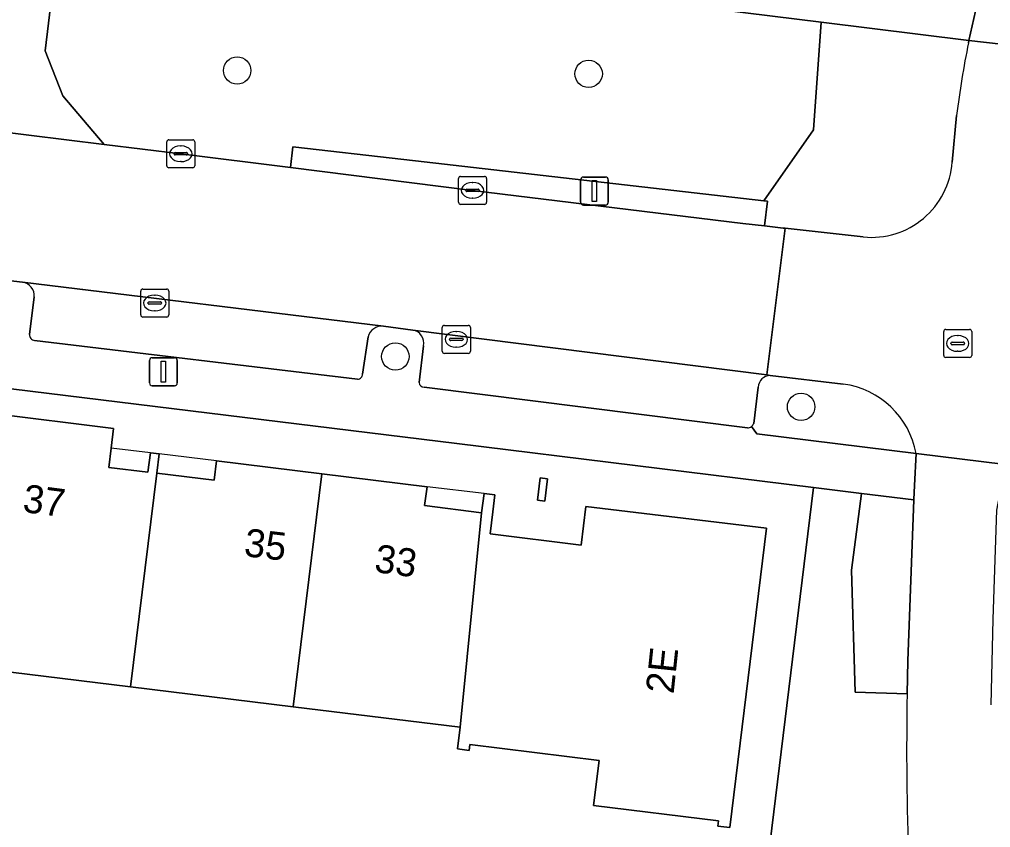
# Model space of a CAD drawing. Extents: x 161692 to 162379, y 380760 to 381678.
# Drawn here: x 162106.21 to 162140.85, y 381510.85 to 381539.7 of the extents above; entities that cross this region are included whole.
import ezdxf

# ---------------------------------------------------------------- set-up
doc = ezdxf.new("R2010")
doc.units = 0
for name, color, linetype in [('IMGEO_Boom', 7, 'Continuous'), ('IMGEO_Erf', 7, 'Continuous'), ('IMGEO_Groenvoorziening', 7, 'Continuous'), ('IMGEO_Kolk', 7, 'Continuous'), ('IMGEO_Lichtmast', 7, 'Continuous'), ('IMGEO_Muur', 7, 'Continuous'), ('IMGEO_Pand', 7, 'Continuous'), ('IMGEO_Pand_nummerreeks', 7, 'Continuous'), ('IMGEO_Pand_overbouw', 7, 'Continuous'), ('IMGEO_Parkeervlak_open', 7, 'Continuous'), ('IMGEO_Rijbaan_lokaal_open', 7, 'Continuous'), ('IMGEO_Rioolput', 7, 'Continuous'), ('IMGEO_Voetpad_open', 7, 'Continuous')]:
    doc.layers.add(name, color=color, linetype=linetype)

msp = doc.modelspace()

# ---------------------------------------------------------------- linework, layer by layer
at = {"layer": 'IMGEO_Boom'}
for centre in [(162113.972, 381537.881), (162126.513, 381537.761), (162119.617, 381527.67), (162134.092, 381525.873)]:
    msp.add_circle(centre, 0.489, dxfattribs=at)
at = {"layer": 'IMGEO_Erf'}
for points in [[(162134.534, 381522.993), (162121.812, 381524.568), (162005.061, 381538.886), (162002.066, 381514.499), (162001.603, 381510.725), (161998.605, 381486.311), (162116.422, 381471.873), (162120.422, 381471.33), (162128.114, 381470.452)], [(162124.782, 381523.331), (162125.05, 381523.298), (162124.952, 381522.504), (162124.684, 381522.537)]]:
    msp.add_lwpolyline(points, close=True, dxfattribs=at)
msp.add_lwpolyline([(162105.158, 381525.648), (162109.564, 381525.104), (162109.479, 381524.401), (162109.394, 381523.708), (162110.791, 381523.539), (162110.879, 381524.232), (162111.186, 381524.192), (162111.111, 381523.5), (162113.148, 381523.252), (162113.234, 381523.947), (162116.995, 381523.483), (162120.756, 381523.019), (162120.663, 381522.348), (162122.694, 381522.084), (162122.787, 381522.778), (162123.165, 381522.727), (162123.092, 381522.128), (162122.996, 381521.339), (162126.246, 381520.93), (162126.416, 381522.319), (162132.857, 381521.536), (162131.551, 381510.859), (162131.126, 381510.903), (162131.141, 381511.089), (162126.692, 381511.634), (162126.89, 381513.25), (162122.274, 381513.817), (162122.249, 381513.608), (162121.832, 381513.66), (162121.927, 381514.434), (162115.969, 381515.165), (162110.171, 381515.877), (162104.045, 381516.63)], dxfattribs=at)
at = {"layer": 'IMGEO_Groenvoorziening'}
for points in [[(162108.096, 381542.918), (162106.181, 381543.155), (162105.188, 381535.732), (162109.229, 381535.239), (162107.758, 381536.969), (162107.124, 381538.58), (162107.365, 381540.566)], [(162108.096, 381542.918), (162107.365, 381540.566), (162107.124, 381538.58), (162107.758, 381536.969), (162109.229, 381535.239), (162111.963, 381534.906), (162115.878, 381534.414), (162115.957, 381535.15), (162119.924, 381534.696), (162132.759, 381533.226), (162134.537, 381535.764), (162134.813, 381539.608)], [(162115.878, 381534.414), (162122.371, 381533.599), (162132.016, 381532.418), (162132.792, 381532.33), (162132.893, 381533.211), (162132.759, 381533.226), (162119.924, 381534.696), (162115.957, 381535.15)], [(162138.119, 381522.549), (162136.253, 381522.78), (162135.896, 381520.042), (162136.028, 381515.685), (162137.878, 381515.625), (162137.906, 381516.809)]]:
    msp.add_lwpolyline(points, close=True, dxfattribs=at)
for points in [[(162140.083, 381538.951), (162134.813, 381539.608), (162134.537, 381535.764), (162132.759, 381533.226), (162132.893, 381533.211), (162132.792, 381532.33), (162133.449, 381532.255), (162133.522, 381532.247), (162136.312, 381531.935)], [(162140.064, 381538.867), (162140.083, 381538.951)], [(162139.485, 381534.603), (162139.642, 381536.277)], [(162135.598, 381526.686), (162132.99, 381526.996)], [(162132.565, 381526.578), (162132.403, 381525.278)], [(162132.328, 381525.173), (162132.513, 381524.912), (162138.195, 381524.209)], [(162137.878, 381515.625), (162136.028, 381515.685), (162135.896, 381520.042), (162136.253, 381522.78), (162134.534, 381522.993), (162128.114, 381470.452), (162136.098, 381469.54), (162136.132, 381469.679), (162137.098, 381473.976), (162137.54, 381476.058), (162137.862, 381477.735), (162135.872, 381478.037), (162136.615, 381481.958), (162137.038, 381486.816), (162137.151, 381491.712), (162136.854, 381497.27), (162136.256, 381505.455)]]:
    msp.add_lwpolyline(points, dxfattribs=at)
for centre, radius, start, end in [((162172.796, 381532.205), 33.403, 168.4947, 172.9971), ((162136.597, 381534.817), 2.896, 264.3496, 355.7677), ((162133.009, 381526.551), 0.445, 92.5003, 176.5482), ((162135.186, 381523.654), 3.059, 10.4437, 82.2658), ((162132.154, 381525.376), 0.267, 310.4919, 338.4328), ((162246.064, 381513.632), 108.205, 178.94447, 182.13852)]:
    msp.add_arc(centre, radius, start, end, dxfattribs=at)
at = {"layer": 'IMGEO_Kolk'}
for p, q in [((162111.462, 381534.48), (162111.462, 381535.332)), ((162111.537, 381535.406), (162112.389, 381535.406)), ((162111.95, 381535.186), (162111.975, 381535.186)), ((162112.463, 381535.332), (162112.463, 381534.48)), ((162111.721, 381534.9), (162111.721, 381534.912)), ((162112.159, 381534.863), (162111.761, 381534.863)), ((162111.764, 381534.949), (162112.162, 381534.949)), ((162112.205, 381534.912), (162112.205, 381534.9)), ((162111.973, 381534.626), (162111.948, 381534.626)), ((162112.389, 381534.406), (162111.537, 381534.406)), ((162121.945, 381534.099), (162122.797, 381534.099)), ((162121.87, 381533.173), (162121.87, 381534.025)), ((162122.358, 381533.879), (162122.383, 381533.879)), ((162122.871, 381534.025), (162122.871, 381533.173)), ((162122.129, 381533.593), (162122.129, 381533.605)), ((162122.567, 381533.556), (162122.169, 381533.556)), ((162122.172, 381533.642), (162122.57, 381533.642)), ((162122.613, 381533.605), (162122.613, 381533.593)), ((162122.797, 381533.099), (162121.945, 381533.099)), ((162122.381, 381533.319), (162122.356, 381533.319)), ((162110.533, 381529.152), (162110.533, 381530.004)), ((162110.608, 381530.078), (162111.46, 381530.078)), ((162111.534, 381530.004), (162111.534, 381529.152)), ((162110.835, 381529.621), (162111.233, 381529.621)), ((162111.021, 381529.858), (162111.046, 381529.858)), ((162110.792, 381529.572), (162110.792, 381529.584)), ((162111.23, 381529.535), (162110.832, 381529.535)), ((162111.044, 381529.298), (162111.019, 381529.298)), ((162111.276, 381529.584), (162111.276, 381529.572)), ((162111.46, 381529.078), (162110.608, 381529.078)), ((162121.292, 381527.854), (162121.292, 381528.706)), ((162121.367, 381528.78), (162122.219, 381528.78)), ((162121.78, 381528.56), (162121.805, 381528.56)), ((162122.293, 381528.706), (162122.293, 381527.854)), ((162121.551, 381528.274), (162121.551, 381528.286)), ((162121.989, 381528.237), (162121.591, 381528.237)), ((162121.594, 381528.323), (162121.992, 381528.323)), ((162122.035, 381528.286), (162122.035, 381528.274)), ((162121.803, 381528), (162121.778, 381528)), ((162122.219, 381527.78), (162121.367, 381527.78))]:
    msp.add_line(p, q, dxfattribs=at)
for points in [[(162111.462, 381534.48), (162111.462, 381535.332)], [(162111.537, 381535.406), (162112.389, 381535.406)], [(162112.463, 381535.332), (162112.463, 381534.48)], [(162112.389, 381534.406), (162111.537, 381534.406)], [(162121.945, 381534.099), (162122.797, 381534.099)], [(162121.87, 381533.173), (162121.87, 381534.025)], [(162122.871, 381534.025), (162122.871, 381533.173)], [(162122.797, 381533.099), (162121.945, 381533.099)], [(162110.533, 381529.152), (162110.533, 381530.004)], [(162110.608, 381530.078), (162111.46, 381530.078)], [(162111.534, 381530.004), (162111.534, 381529.152)], [(162111.46, 381529.078), (162110.608, 381529.078)], [(162121.292, 381527.854), (162121.292, 381528.706)], [(162121.367, 381528.78), (162122.219, 381528.78)], [(162122.293, 381528.706), (162122.293, 381527.854)], [(162122.219, 381527.78), (162121.367, 381527.78)]]:
    msp.add_lwpolyline(points, dxfattribs=at)
for centre, radius, start, end in [((162111.539, 381535.33), 0.0765, 91.552, 178.448), ((162111.539, 381535.33), 0.0765, 91.552, 178.448), ((162112.387, 381535.33), 0.0765, 1.552, 88.448), ((162112.387, 381535.33), 0.0765, 1.552, 88.448), ((162111.761, 381534.909), 0.0403, 85.8775, 175.7526), ((162111.758, 381534.899), 0.0366, 178.938, 274.7102), ((162112.162, 381534.906), 0.043, 264.8664, 352.4533), ((162112.166, 381534.911), 0.0386, 1.7309, 96.639), ((162111.539, 381534.482), 0.0765, 181.552, 268.448), ((162111.539, 381534.482), 0.0765, 181.552, 268.448), ((162112.387, 381534.482), 0.0765, 271.552, 358.448), ((162112.387, 381534.482), 0.0765, 271.552, 358.448), ((162121.947, 381534.023), 0.0765, 91.552, 178.448), ((162121.947, 381534.023), 0.0765, 91.552, 178.448), ((162122.795, 381534.023), 0.0765, 1.552, 88.448), ((162122.795, 381534.023), 0.0765, 1.552, 88.448), ((162122.169, 381533.602), 0.0403, 85.8775, 175.7526), ((162122.166, 381533.592), 0.0366, 178.938, 274.7102), ((162122.57, 381533.599), 0.043, 264.8664, 352.4533), ((162122.574, 381533.604), 0.0386, 1.7309, 96.639), ((162121.947, 381533.175), 0.0765, 181.552, 268.448), ((162121.947, 381533.175), 0.0765, 181.552, 268.448), ((162122.795, 381533.175), 0.0765, 271.552, 358.448), ((162122.795, 381533.175), 0.0765, 271.552, 358.448), ((162110.61, 381530.002), 0.0765, 91.552, 178.448), ((162110.61, 381530.002), 0.0765, 91.552, 178.448), ((162111.458, 381530.002), 0.0765, 1.552, 88.448), ((162111.458, 381530.002), 0.0765, 1.552, 88.448), ((162110.832, 381529.581), 0.0403, 85.8775, 175.7526), ((162111.237, 381529.583), 0.0386, 1.7309, 96.639), ((162110.829, 381529.571), 0.0366, 178.938, 274.7102), ((162111.233, 381529.578), 0.043, 264.8664, 352.4533), ((162110.61, 381529.154), 0.0765, 181.552, 268.448), ((162110.61, 381529.154), 0.0765, 181.552, 268.448), ((162111.458, 381529.154), 0.0765, 271.552, 358.448), ((162111.458, 381529.154), 0.0765, 271.552, 358.448), ((162121.369, 381528.704), 0.0765, 91.552, 178.448), ((162121.369, 381528.704), 0.0765, 91.552, 178.448), ((162122.217, 381528.704), 0.0765, 1.552, 88.448), ((162122.217, 381528.704), 0.0765, 1.552, 88.448), ((162121.591, 381528.283), 0.0403, 85.8775, 175.7526), ((162121.588, 381528.273), 0.0366, 178.938, 274.7102), ((162121.992, 381528.28), 0.043, 264.8664, 352.4533), ((162121.996, 381528.285), 0.0386, 1.7309, 96.639), ((162121.369, 381527.856), 0.0765, 181.552, 268.448), ((162121.369, 381527.856), 0.0765, 181.552, 268.448), ((162122.217, 381527.856), 0.0765, 271.552, 358.448), ((162122.217, 381527.856), 0.0765, 271.552, 358.448)]:
    msp.add_arc(centre, radius, start, end, dxfattribs=at)
for centre, major_axis, ratio, start_param, end_param in [((162111.949, 381534.906), (-0.387, 0.002), 0.722429, 4.712389, 7.853982), ((162111.974, 381534.906), (-0.39, 0.002), 0.717154, 1.570796, 4.712389), ((162122.357, 381533.599), (-0.387, 0.002), 0.722429, 4.712389, 7.853982), ((162122.382, 381533.599), (-0.39, 0.002), 0.717154, 1.570796, 4.712389), ((162111.02, 381529.578), (-0.387, 0.002), 0.722429, 4.712389, 7.853982), ((162111.045, 381529.578), (-0.39, 0.002), 0.717154, 1.570796, 4.712389), ((162121.779, 381528.28), (-0.387, 0.002), 0.722429, 4.712389, 7.853982), ((162121.804, 381528.28), (-0.39, 0.002), 0.717154, 1.570796, 4.712389)]:
    msp.add_ellipse(centre, major_axis=major_axis, ratio=ratio, start_param=start_param, end_param=end_param, dxfattribs=at)
at = {"layer": 'IMGEO_Lichtmast'}
for p, q in [((162126.224, 381533.176), (162126.224, 381533.976)), ((162126.224, 381533.976), (162126.224, 381533.176)), ((162126.324, 381534.076), (162127.114, 381534.076)), ((162127.114, 381534.076), (162126.324, 381534.076)), ((162127.214, 381533.976), (162127.214, 381533.176)), ((162127.214, 381533.176), (162127.214, 381533.976)), ((162127.114, 381533.076), (162126.324, 381533.076)), ((162126.324, 381533.076), (162127.114, 381533.076)), ((162110.846, 381526.724), (162110.846, 381527.524)), ((162110.846, 381527.524), (162110.846, 381526.724)), ((162110.946, 381527.624), (162111.736, 381527.624)), ((162111.736, 381527.624), (162110.946, 381527.624)), ((162111.836, 381527.524), (162111.836, 381526.724)), ((162111.836, 381526.724), (162111.836, 381527.524)), ((162111.736, 381526.624), (162110.946, 381526.624)), ((162110.946, 381526.624), (162111.736, 381526.624))]:
    msp.add_line(p, q, dxfattribs=at)
for points in [[(162126.644, 381533.951), (162126.794, 381533.951), (162126.794, 381533.201), (162126.644, 381533.201), (162126.644, 381533.951)], [(162111.266, 381527.499), (162111.416, 381527.499), (162111.416, 381526.749), (162111.266, 381526.749), (162111.266, 381527.499)]]:
    msp.add_lwpolyline(points, dxfattribs=at)
for centre, start, end in [((162126.324, 381533.976), 90, 180), ((162126.324, 381533.976), 90, 180), ((162127.114, 381533.976), 0, 90), ((162127.114, 381533.976), 360, 90), ((162126.324, 381533.176), 180, 270), ((162126.324, 381533.176), 180, 270), ((162127.114, 381533.176), 270, 0), ((162127.114, 381533.176), 270, 0), ((162110.946, 381527.524), 90, 180), ((162110.946, 381527.524), 90, 180), ((162111.736, 381527.524), 0, 90), ((162111.736, 381527.524), 360, 90), ((162110.946, 381526.724), 180, 270), ((162110.946, 381526.724), 180, 270), ((162111.736, 381526.724), 270, 0), ((162111.736, 381526.724), 270, 0)]:
    msp.add_arc(centre, 0.1, start, end, dxfattribs=at)
at = {"layer": 'IMGEO_Muur'}
msp.add_lwpolyline([(162124.782, 381523.331), (162124.684, 381522.537), (162124.952, 381522.504), (162125.05, 381523.298)], close=True, dxfattribs=at)
at = {"layer": 'IMGEO_Pand'}
for points in [[(162111.111, 381523.5), (162111.186, 381524.192), (162110.879, 381524.232), (162110.791, 381523.539), (162109.394, 381523.708), (162109.479, 381524.401), (162109.564, 381525.104), (162105.158, 381525.648), (162104.045, 381516.63), (162110.171, 381515.877)], [(162116.995, 381523.483), (162113.234, 381523.947), (162113.148, 381523.252), (162111.111, 381523.5), (162110.171, 381515.877), (162115.969, 381515.165)], [(162122.694, 381522.084), (162120.663, 381522.348), (162120.756, 381523.019), (162116.995, 381523.483), (162115.969, 381515.165), (162121.927, 381514.434)], [(162122.694, 381522.084), (162121.927, 381514.434), (162121.832, 381513.66), (162122.249, 381513.608), (162122.274, 381513.817), (162126.89, 381513.25), (162126.692, 381511.634), (162131.141, 381511.089), (162131.126, 381510.903), (162131.551, 381510.859), (162132.857, 381521.536), (162126.416, 381522.319), (162126.246, 381520.93), (162122.996, 381521.339), (162123.092, 381522.128), (162123.165, 381522.727), (162122.787, 381522.778)]]:
    msp.add_lwpolyline(points, close=True, dxfattribs=at)
at = {"layer": 'IMGEO_Pand_overbouw'}
for points in [[(162110.879, 381524.232), (162109.479, 381524.401), (162109.394, 381523.708), (162110.791, 381523.539)], [(162113.234, 381523.947), (162111.186, 381524.192), (162111.111, 381523.5), (162113.148, 381523.252)], [(162122.787, 381522.778), (162120.756, 381523.019), (162120.663, 381522.348), (162122.694, 381522.084)]]:
    msp.add_lwpolyline(points, close=True, dxfattribs=at)
at = {"layer": 'IMGEO_Parkeervlak_open'}
for points in [[(162119.192, 381528.756), (162106.314, 381530.324)], [(162106.737, 381529.794), (162106.566, 381528.455)], [(162132.99, 381526.996), (162132.875, 381527.011), (162120.238, 381528.614)], [(162106.744, 381528.245), (162118.269, 381526.861)], [(162118.449, 381527.042), (162118.645, 381528.368)], [(162120.627, 381528.046), (162120.464, 381526.74)], [(162120.645, 381526.578), (162132.177, 381525.116)], [(162132.403, 381525.278), (162132.565, 381526.578)]]:
    msp.add_lwpolyline(points, dxfattribs=at)
for centre, radius, start, end in [((162106.24, 381529.831), 0.498, 355.688, 81.4997), ((162119.15, 381528.236), 0.522, 85.3575, 165.3405), ((162120.156, 381528.141), 0.48, 348.6464, 80.1649), ((162106.758, 381528.437), 0.193, 174.7498, 265.8207), ((162118.269, 381527.041), 0.18, 270.0305, 0.2869), ((162133.009, 381526.551), 0.445, 92.5003, 176.5482), ((162120.638, 381526.753), 0.175, 184.159, 272.1822), ((162132.168, 381525.368), 0.252, 271.9857, 309.3757), ((162132.154, 381525.376), 0.267, 310.4919, 338.4328)]:
    msp.add_arc(centre, radius, start, end, dxfattribs=at)
at = {"layer": 'IMGEO_Rijbaan_lokaal_open'}
msp.add_lwpolyline([(162115.878, 381534.414), (162111.963, 381534.906), (162109.229, 381535.239), (162105.188, 381535.732), (162103.38, 381535.952), (162099.533, 381536.421), (162095.05, 381536.97), (162090.385, 381537.542), (162078.169, 381539.038), (162077.007, 381539.177), (162076.364, 381533.961), (162076.639, 381533.925), (162089.385, 381532.352), (162090.467, 381532.245), (162103.321, 381530.671), (162106.314, 381530.324), (162119.192, 381528.756), (162120.238, 381528.614), (162132.875, 381527.011), (162133.522, 381532.247), (162133.449, 381532.255), (162132.792, 381532.33), (162132.016, 381532.418), (162122.371, 381533.599)], close=True, dxfattribs=at)
for points in [[(162142.472, 381533.668), (162142.816, 381537.161), (162143.126, 381538.608), (162140.083, 381538.951), (162140.064, 381538.867)], [(162139.642, 381536.277), (162139.485, 381534.603)], [(162136.312, 381531.935), (162133.522, 381532.247), (162132.875, 381527.011), (162132.99, 381526.996), (162135.598, 381526.686)], [(162138.195, 381524.209), (162141.385, 381523.809), (162141.443, 381523.908)]]:
    msp.add_lwpolyline(points, dxfattribs=at)
for centre, radius, start, end in [((162172.796, 381532.205), 33.403, 168.4947, 172.9971), ((162136.597, 381534.817), 2.896, 264.3496, 355.7677), ((162135.186, 381523.654), 3.059, 10.4437, 82.2658)]:
    msp.add_arc(centre, radius, start, end, dxfattribs=at)
at = {"layer": 'IMGEO_Rioolput'}
for p, q in [((162139.18, 381527.708), (162139.18, 381528.56)), ((162139.255, 381528.634), (162140.107, 381528.634)), ((162140.181, 381528.56), (162140.181, 381527.708)), ((162139.668, 381528.414), (162139.693, 381528.414)), ((162139.439, 381528.128), (162139.439, 381528.14)), ((162139.877, 381528.091), (162139.479, 381528.091)), ((162139.482, 381528.177), (162139.88, 381528.177)), ((162139.691, 381527.854), (162139.666, 381527.854)), ((162139.923, 381528.14), (162139.923, 381528.128)), ((162140.107, 381527.634), (162139.255, 381527.634))]:
    msp.add_line(p, q, dxfattribs=at)
for points in [[(162139.18, 381527.708), (162139.18, 381528.56)], [(162139.255, 381528.634), (162140.107, 381528.634)], [(162140.181, 381528.56), (162140.181, 381527.708)], [(162140.107, 381527.634), (162139.255, 381527.634)]]:
    msp.add_lwpolyline(points, dxfattribs=at)
for centre, radius, start, end in [((162139.257, 381528.558), 0.0765, 91.552, 178.448), ((162139.257, 381528.558), 0.0765, 91.552, 178.448), ((162140.105, 381528.558), 0.0765, 1.552, 88.448), ((162140.105, 381528.558), 0.0765, 1.552, 88.448), ((162139.479, 381528.137), 0.0403, 85.8775, 175.7526), ((162139.476, 381528.127), 0.0366, 178.938, 274.7102), ((162139.88, 381528.134), 0.043, 264.8664, 352.4533), ((162139.884, 381528.139), 0.0386, 1.7309, 96.639), ((162139.257, 381527.71), 0.0765, 181.552, 268.448), ((162139.257, 381527.71), 0.0765, 181.552, 268.448), ((162140.105, 381527.71), 0.0765, 271.552, 358.448), ((162140.105, 381527.71), 0.0765, 271.552, 358.448)]:
    msp.add_arc(centre, radius, start, end, dxfattribs=at)
for centre, major_axis, ratio, start_param, end_param in [((162139.667, 381528.134), (-0.387, 0.002), 0.722429, 4.712389, 7.853982), ((162139.692, 381528.134), (-0.39, 0.002), 0.717154, 1.570796, 4.712389)]:
    msp.add_ellipse(centre, major_axis=major_axis, ratio=ratio, start_param=start_param, end_param=end_param, dxfattribs=at)
at = {"layer": 'IMGEO_Voetpad_open'}
for points in [[(162140.558, 381541.054), (162140.083, 381538.951), (162143.126, 381538.608), (162143.601, 381540.678), (162144.263, 381543.207), (162146.17, 381548.77), (162147.544, 381552.84), (162148.865, 381557.716), (162149.281, 381559.27)], [(162072.78, 381547.268), (162100.728, 381543.854), (162104.382, 381543.408), (162103.88, 381539.647), (162101.186, 381539.973), (162100.896, 381537.697), (162103.548, 381537.336), (162103.38, 381535.952), (162105.188, 381535.732), (162106.181, 381543.155), (162108.096, 381542.918), (162134.813, 381539.608), (162140.083, 381538.951), (162140.558, 381541.054), (162136.976, 381541.492), (162135.338, 381541.692), (162070.931, 381549.559)], [(162001.156, 381537.994), (162003.211, 381537.763), (162005.061, 381538.886), (162121.812, 381524.568), (162134.534, 381522.993), (162136.253, 381522.78), (162138.119, 381522.549), (162138.119, 381522.559), (162138.138, 381523.065), (162138.195, 381524.209), (162132.513, 381524.912), (162132.328, 381525.173)], [(162106.314, 381530.324), (162103.321, 381530.671)], [(162106.566, 381528.455), (162106.737, 381529.794)], [(162120.238, 381528.614), (162119.192, 381528.756)], [(162118.269, 381526.861), (162106.744, 381528.245)], [(162118.645, 381528.368), (162118.449, 381527.042)], [(162120.464, 381526.74), (162120.627, 381528.046)], [(162132.177, 381525.116), (162120.645, 381526.578)], [(162140.87, 381515.237), (162140.941, 381518.287), (162141.08, 381522.177), (162141.385, 381523.809), (162138.195, 381524.209), (162138.138, 381523.065), (162138.119, 381522.559), (162138.119, 381522.549), (162137.906, 381516.809), (162137.878, 381515.625)]]:
    msp.add_lwpolyline(points, dxfattribs=at)
for centre, radius, start, end in [((162106.24, 381529.831), 0.498, 355.688, 81.4997), ((162119.15, 381528.236), 0.522, 85.3575, 165.3405), ((162120.156, 381528.141), 0.48, 348.6464, 80.1649), ((162106.758, 381528.437), 0.193, 174.7498, 265.8207), ((162118.269, 381527.041), 0.18, 270.0305, 0.2869), ((162120.638, 381526.753), 0.175, 184.159, 272.1822), ((162132.168, 381525.368), 0.252, 271.9857, 309.3757), ((162246.064, 381513.632), 108.205, 178.94447, 182.13852)]:
    msp.add_arc(centre, radius, start, end, dxfattribs=at)

# ---------------------------------------------------------------- texts
at = {"layer": 'IMGEO_Pand_nummerreeks'}
for s, rotation, p in [('37', 352.5515, (162106.289, 381522.124)), ('35', 353.2792, (162114.189, 381520.546)), ('33', 352.1734, (162118.835, 381519.982)), ('2E', 83.9929, (162129.543, 381515.601))]:
    msp.add_text(s, height=1, rotation=rotation, dxfattribs=at).set_placement(p)

doc.saveas('drawing.dxf')
